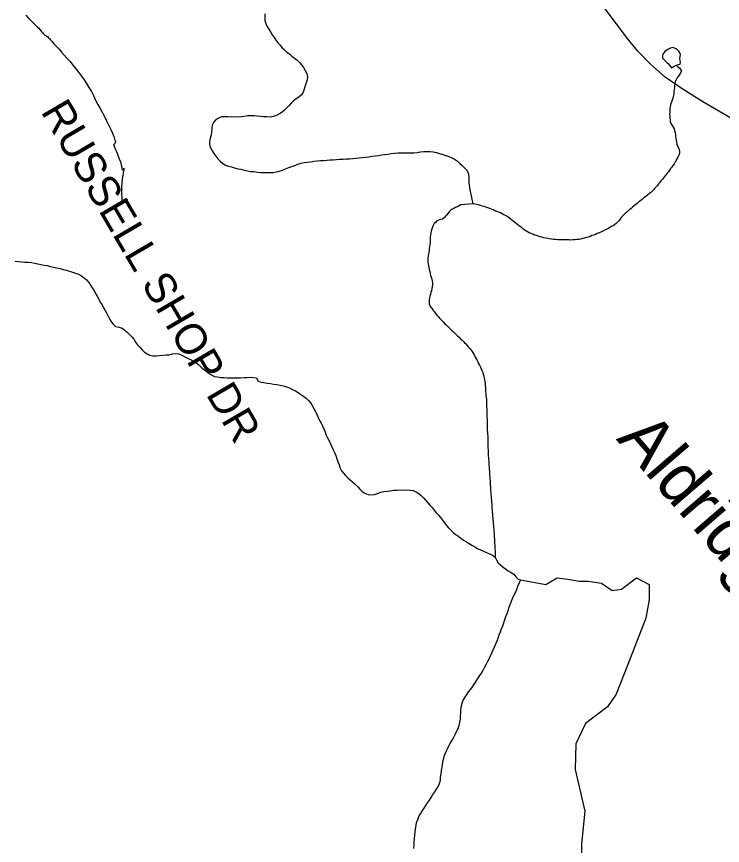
# Model space of a CAD drawing. Extents: x 1950930 to 2061844, y 904556 to 1017002.
# Drawn here: x 1990911 to 1993088, y 926396 to 928951 of the extents above; entities that cross this region are included whole.
import ezdxf

# ---------------------------------------------------------------- set-up
doc = ezdxf.new("R2010")
doc.units = 0
for name, color, linetype in [('Exist Hydrographic Creek Single Shore', 7, 'Continuous'), ('Exist Hydrographic Creek Single Shore Label', 7, 'Continuous'), ('Exist Hydrographic Misc Water Feature', 7, 'Continuous'), ('Exist Road Non-System Type 51', 7, 'Continuous'), ('Exist Road Non-System Type 51 Label', 7, 'Continuous'), ('Exist Road Secondary Type 51 Attributed', 7, 'Continuous')]:
    doc.layers.add(name, color=color, linetype=linetype)

msp = doc.modelspace()

# ---------------------------------------------------------------- linework, layer by layer
at = {"layer": 'Exist Hydrographic Creek Single Shore'}
for points in [[(1991676.6, 928959), (1991676.6, 928948.5), (1991677, 928938.6), (1991680.3, 928929.6), (1991684.2, 928920.5), (1991689.1, 928912), (1991694.1, 928903.2), (1991699.6, 928894.7), (1991705.3, 928886.5), (1991711.3, 928878.2), (1991717.4, 928869.6), (1991723.8, 928862.2), (1991730.1, 928854.7), (1991737.5, 928847.9), (1991744.9, 928841), (1991752.9, 928835.4), (1991760.7, 928828.5), (1991768.7, 928822.9), (1991776.5, 928816), (1991783.5, 928809.2), (1991789.8, 928801.8), (1991796.6, 928793.5), (1991801.7, 928784.1), (1991806.2, 928774.9), (1991808.5, 928766.1), (1991807.7, 928756), (1991804.8, 928746.3), (1991801.1, 928736.8), (1991798.6, 928727), (1991794.9, 928717.8), (1991789.6, 928708.9), (1991782.2, 928702.7), (1991773.6, 928697.1), (1991765.8, 928691.3), (1991758.9, 928684.4), (1991752.1, 928676.8), (1991745.1, 928669), (1991737.7, 928662.3), (1991730.4, 928656.2), (1991721.7, 928650.6), (1991712.9, 928645.8), (1991703.5, 928642.8), (1991693.9, 928641), (1991683.2, 928641.4), (1991673.1, 928641.7), (1991663.5, 928642.8), (1991653.5, 928644), (1991643.4, 928644.7), (1991633.8, 928644.9), (1991623.3, 928644.5), (1991613.9, 928643.1), (1991603.8, 928641.3)], [(1991603.8, 928641.3), (1991594, 928640.8), (1991583.7, 928641.1), (1991573.9, 928640.6), (1991563.8, 928641.3), (1991553.2, 928641.7), (1991543.3, 928641.2), (1991534.3, 928637.3), (1991525.1, 928631), (1991518.5, 928624.3), (1991514.8, 928615.5), (1991513.2, 928605.6), (1991512.8, 928595.1), (1991511.6, 928585.1), (1991508.7, 928575.5), (1991505.8, 928565.7), (1991506.6, 928555.9), (1991509.7, 928546.5), (1991514.2, 928537.2), (1991520, 928528.2), (1991525.9, 928520.8), (1991532.1, 928512.6), (1991539.4, 928505.1), (1991547.2, 928498.2), (1991555.6, 928492.4), (1991564.5, 928489.9), (1991573.9, 928487.2), (1991583.5, 928484.5), (1991593.4, 928481.8), (1991603.2, 928479.9), (1991612.9, 928477.2), (1991623.3, 928475.2), (1991633.2, 928473.3), (1991643.6, 928472.6), (1991653.7, 928471.4), (1991663.3, 928470.4), (1991673.3, 928470.4), (1991683.6, 928470.1), (1991693.2, 928469.9), (1991703.1, 928470.4), (1991712.3, 928471.8), (1991722.1, 928474), (1991731.6, 928477.5), (1991741, 928481.3), (1991750.7, 928485.1), (1991760.3, 928488.9), (1991769.7, 928491.9), (1991779.2, 928495.7), (1991789, 928498.3), (1991798.6, 928500.5), (1991808.3, 928501.9), (1991818.3, 928503.2), (1991828.4, 928504.5), (1991838.2, 928505.5), (1991848.3, 928506.8), (1991858.5, 928507.2), (1991867.9, 928508.2), (1991878.2, 928508.7), (1991888, 928509.3), (1991898.1, 928509.8), (1991908.3, 928510.6), (1991918.2, 928511.1), (1991928, 928511.7), (1991937.9, 928512.2), (1991948.3, 928513.1), (1991957.8, 928514.5), (1991968.2, 928514.9), (1991978.1, 928516.2), (1991988.1, 928517.2), (1991997.9, 928518.5), (1992007.6, 928519.9), (1992017.6, 928521.1), (1992027.7, 928522.9), (1992037.3, 928524.3), (1992047.2, 928525.7), (1992057.2, 928527), (1992066.8, 928528.7), (1992076.9, 928530.1), (1992086.7, 928530.6), (1992097, 928531.1), (1992107.2, 928531.1), (1992116.9, 928530.9), (1992127.1, 928530.5), (1992137, 928531.1), (1992146.8, 928532), (1992156.9, 928533.4), (1992166.9, 928534.6), (1992176.7, 928535.2), (1992187, 928535.2), (1992196.6, 928534.2), (1992206.3, 928531.5), (1992216.1, 928528.7), (1992225.6, 928525.3), (1992235, 928522.7), (1992244.6, 928519.2), (1992253.8, 928515.7), (1992262.3, 928510.8), (1992270.7, 928504.6), (1992278, 928497.9), (1992285.8, 928491.4)], [(1992318.4, 928373.2), (1992281.9, 928370.6), (1992275.8, 928367.5), (1992270.7, 928364.2), (1992264.7, 928361.9), (1992260, 928359), (1992254.5, 928356.5), (1992250, 928352.4), (1992245.4, 928348.6), (1992241.8, 928343.5), (1992237.4, 928338.9), (1992234, 928335), (1992229.7, 928329.8), (1992224.7, 928326.6), (1992218.6, 928325), (1992212.6, 928322.7), (1992207.3, 928320.7), (1992203.2, 928316.4), (1992199.5, 928312.5), (1992196.4, 928306.9), (1992194.2, 928301.1), (1992191.9, 928295.4), (1992190.3, 928289.6), (1992188.8, 928284.1), (1992187.8, 928278.2), (1992187.2, 928271.8), (1992186.6, 928265.8), (1992186.6, 928260.1), (1992186.4, 928253.7), (1992185.4, 928248.1), (1992184.7, 928242.1), (1992183.7, 928235.8), (1992183.3, 928229.8), (1992182.7, 928224.2), (1992181.3, 928218.3), (1992180.2, 928211.9), (1992179.4, 928206.4), (1992179.2, 928200.3), (1992179.4, 928193.9), (1992180.4, 928188), (1992181.3, 928182.6), (1992182.9, 928176.7), (1992183.9, 928170.8), (1992185.6, 928164.9), (1992186.8, 928159.4), (1992188.2, 928152.8), (1992189.9, 928147.2), (1992191.5, 928141.3), (1992192.9, 928135.3), (1992194.2, 928129.5), (1992194, 928123.9), (1992193.2, 928118.3), (1992191.9, 928111.6), (1992190.7, 928106.1), (1992189.3, 928100.2), (1992187.8, 928094.3), (1992186.2, 928088.9), (1992184.7, 928083.1), (1992184.1, 928076.7), (1992183.5, 928070.7), (1992184.1, 928064.9), (1992186.2, 928059.3), (1992189.7, 928054.2), (1992193.2, 928049.3), (1992196.4, 928044.3), (1992200.5, 928040.1), (1992203.8, 928035.1), (1992207.7, 928030.1), (1992211.6, 928025.7), (1992215.5, 928021.1), (1992220, 928016.8), (1992223.9, 928012.5), (1992227.8, 928008.3), (1992232.3, 928004), (1992236.6, 928000.1), (1992241.1, 927995.7), (1992245, 927991.5), (1992249.5, 927987.6), (1992253.8, 927983.3), (1992258.4, 927978.9), (1992262.7, 927974.6), (1992267.2, 927970.7), (1992271.1, 927966.5), (1992276, 927962.5), (1992279.9, 927958.2), (1992284.2, 927953.9), (1992288.7, 927949.6), (1992292.6, 927945.3), (1992297.1, 927941.4), (1992301, 927937.2), (1992305.3, 927932), (1992308.8, 927927.8), (1992313.1, 927922.7), (1992316.2, 927918.6), (1992319.7, 927913.6), (1992323, 927907.8), (1992325, 927903), (1992327.5, 927897.4), (1992330.5, 927892.1), (1992333.4, 927886.3)], [(1990907.1, 928196.6), (1990917.3, 928196.1), (1990927.2, 928195.1), (1990936.8, 928194), (1990946.8, 928193.3), (1990956.9, 928192.1), (1990966.7, 928190.3), (1990976.8, 928188.4), (1990986.6, 928186.5)], [(1990986.6, 928186.5), (1990996.1, 928184.7), (1991005.9, 928183.1), (1991016.2, 928180.4), (1991025.6, 928178.5), (1991035.8, 928175.7), (1991045.3, 928173.9), (1991054.9, 928171.2), (1991064.8, 928168.5), (1991074.6, 928165.8), (1991083.6, 928162.4), (1991093, 928159.7), (1991102.7, 928156.3), (1991111.5, 928151.2), (1991119.5, 928145.2), (1991126.9, 928138.7), (1991133.9, 928131.2), (1991139.2, 928122.7), (1991144.5, 928114.5), (1991150.1, 928106), (1991154.8, 928097.2), (1991159.9, 928088.7), (1991164.6, 928079.5), (1991169.5, 928070.5), (1991174.9, 928062), (1991179.8, 928053.2), (1991184.7, 928044.7), (1991189.2, 928035.5), (1991194.1, 928026.7), (1991198.9, 928017.4), (1991204.4, 928008.9), (1991209.9, 928001.5), (1991216.9, 927995.6), (1991227.8, 927993.6), (1991236.8, 927990.2), (1991244.8, 927984.4), (1991252.6, 927977.6), (1991260, 927970.8), (1991266.7, 927963.3), (1991272.9, 927955.8), (1991278.2, 927947.3), (1991284.4, 927939.1), (1991291.3, 927931.5), (1991298.5, 927923.9), (1991305.7, 927916.3), (1991313.7, 927910.7), (1991321.9, 927906.6), (1991331.5, 927904.8), (1991341.6, 927904.5), (1991351.6, 927905.7), (1991361.9, 927906.6), (1991372.7, 927907.8), (1991382.2, 927908.4), (1991392.4, 927910.9), (1991402.5, 927912.2), (1991411.9, 927911.1), (1991421.1, 927906.9), (1991429.9, 927901.5), (1991438.6, 927897.4), (1991448, 927893.1), (1991457.2, 927888.9), (1991465, 927883.2), (1991473, 927877.1), (1991480.4, 927870.3), (1991487.8, 927863.5), (1991496.2, 927857.8), (1991504, 927851.7), (1991512.8, 927845.9), (1991522, 927841.7), (1991531.4, 927839.9), (1991540.9, 927838), (1991550.9, 927837.7), (1991560.8, 927837.4), (1991571, 927837.5), (1991581.1, 927837.2), (1991591.7, 927836.8), (1991602, 927837.6), (1991611.8, 927838.1), (1991622.1, 927838.6), (1991632.3, 927838.7), (1991642, 927838.4), (1991650.8, 927837.5), (1991655.5, 927827.5), (1991664.7, 927824.1), (1991674.2, 927822.2), (1991684, 927820.3), (1991694.1, 927819.2), (1991704.1, 927818), (1991713.9, 927816.2), (1991724.4, 927814.5), (1991733.8, 927812.7), (1991743.5, 927809.2), (1991752.7, 927805.8), (1991762.1, 927801.1), (1991771.2, 927797.3), (1991780, 927791.9), (1991788.4, 927786.1), (1991796.8, 927780), (1991804.8, 927774.4), (1991811.8, 927767.6)], [(1992333.4, 927886.3), (1992335.9, 927881.5), (1992338.7, 927875.7), (1992341.8, 927870.4), (1992344.3, 927864.8), (1992346.7, 927860), (1992348.8, 927854), (1992350.4, 927848.5), (1992352.1, 927842.5), (1992353.1, 927836.7), (1992354.3, 927830.8), (1992355.6, 927825.3), (1992356.2, 927818.7), (1992356.8, 927813), (1992357.6, 927807.2), (1992357.8, 927800.7), (1992358, 927795), (1992358.8, 927789.1), (1992359, 927783.4), (1992359.2, 927776.9), (1992360.1, 927771.1), (1992360.3, 927765.3), (1992360.5, 927758.9), (1992360.9, 927753.1), (1992361.1, 927747.4), (1992361.3, 927740.4), (1992361.7, 927734.8), (1992361.5, 927729), (1992361.9, 927723.3), (1992362.1, 927716.8), (1992362.3, 927711.1), (1992362.7, 927705.4), (1992362.5, 927698.9), (1992362.7, 927693.1), (1992362.9, 927687), (1992363.1, 927680.5), (1992363.1, 927674.8), (1992363.3, 927669.2), (1992363.8, 927663.4), (1992364.4, 927656.8), (1992364.4, 927651.1), (1992364.6, 927645.4), (1992364.8, 927638.9), (1992364.8, 927633.2), (1992365, 927627.4), (1992365.2, 927621), (1992365.4, 927614.8), (1992366.2, 927609.4), (1992366, 927603.3), (1992366.2, 927596.9), (1992367, 927591), (1992366.8, 927585.4), (1992367.4, 927578.8), (1992367.9, 927573.1), (1992368.1, 927567.4), (1992368.5, 927561.6), (1992369.1, 927555), (1992369.5, 927549.3), (1992369.7, 927543.6), (1992369.9, 927537), (1992370.7, 927531.3), (1992370.5, 927525.6), (1992371.5, 927519), (1992371.5, 927513.2), (1992371.8, 927507.6), (1992372.6, 927501.7), (1992372.8, 927495.2), (1992373, 927489.5), (1992373.8, 927483.7), (1992374.4, 927477.1), (1992374.6, 927471.4), (1992375, 927465.2), (1992375.6, 927459.9), (1992375.9, 927452.9), (1992376.7, 927447.5), (1992377.1, 927441.9), (1992377.3, 927435.7), (1992377.9, 927429.1), (1992378.1, 927423.4), (1992378.9, 927417.6), (1992379.5, 927411), (1992379.8, 927405.3), (1992380.2, 927399.5), (1992380.8, 927393.8), (1992381.4, 927387.1), (1992381.8, 927381.5), (1992382.6, 927375.6), (1992383.2, 927369.5), (1992383.4, 927363.7), (1992383.9, 927358), (1992384.7, 927352.1), (1992384.7, 927345.7), (1992385.1, 927339.9), (1992385.5, 927334.2), (1992385.5, 927327.2), (1992385.9, 927321.6), (1992386.1, 927315.9), (1992386.5, 927310.1), (1992387.1, 927303.6), (1992387.3, 927297.8)], [(1991811.8, 927767.6), (1991817.7, 927760.2), (1991823, 927751.7), (1991828, 927742.4), (1991832.9, 927733.5), (1991837.2, 927724.3), (1991841.7, 927715.2), (1991846, 927706), (1991850.5, 927697.6), (1991854.6, 927688.8), (1991858.7, 927679.7), (1991862.6, 927670.6), (1991866.5, 927660.6), (1991870.6, 927652.3), (1991875.5, 927643), (1991879.4, 927633.9), (1991883.5, 927624.8), (1991888, 927615.5), (1991891.9, 927606.8), (1991896, 927597.7), (1991899.3, 927587.4), (1991902.4, 927577.7), (1991905.7, 927568.7), (1991909.2, 927558.8), (1991913.7, 927550.4), (1991919.6, 927542.9), (1991926, 927535.6), (1991933.4, 927528.7), (1991941.1, 927521.8), (1991948.5, 927515.5), (1991956.3, 927508.6), (1991963.3, 927501), (1991970.1, 927493.5), (1991977.4, 927486.8), (1991985.8, 927481.7), (1991995.9, 927477.4), (1992005.3, 927476.4), (1992015, 927477.7), (1992024.4, 927480.8), (1992034.2, 927484.2), (1992044.1, 927486.4), (1992053.9, 927487.7), (1992064, 927489), (1992073.6, 927490.8), (1992083.9, 927491.3), (1992093.7, 927491.8), (1992103.8, 927490.7), (1992114.2, 927491.5), (1992125.1, 927491.1), (1992134.7, 927490), (1992143.7, 927485.7), (1992151.5, 927480.6), (1992158.9, 927474.2), (1992165.9, 927467.4), (1992172.6, 927459.9), (1992179.4, 927452.3), (1992186.2, 927444.8), (1992192.7, 927437.3), (1992198.9, 927428.7), (1992205.7, 927421.1), (1992212.6, 927414.1), (1992219, 927406.2), (1992225.1, 927397.9), (1992231.1, 927390.5), (1992237.4, 927382.3), (1992243.8, 927374.8), (1992250.8, 927367.2), (1992257.9, 927360.5), (1992265.5, 927354.4), (1992273.9, 927348.7), (1992281.9, 927342.6), (1992290.1, 927336.9), (1992298.8, 927331.5), (1992307.2, 927326.6), (1992315.8, 927321.7), (1992324.2, 927316.3), (1992333.2, 927311.3), (1992342.2, 927307), (1992351.2, 927302.4), (1992360.9, 927298.9), (1992369.5, 927294.8), (1992378.9, 927290.5), (1992387.3, 927284.8)], [(1992387.3, 927284.8), (1992391.4, 927275.7), (1992396.8, 927267.2), (1992404.2, 927260.7), (1992411.5, 927253.9), (1992419.5, 927247.9), (1992427.9, 927242.1), (1992436.8, 927236.7), (1992444.8, 927231.8), (1992451.1, 927223.6), (1992457.9, 927216), (1992466.3, 927214.8)], [(1992403.7, 927053.8), (1992407, 927063.4), (1992410.7, 927072.7), (1992414, 927082.3), (1992417.3, 927092.3), (1992420.6, 927101.2), (1992424.2, 927110.8), (1992427.3, 927119.6), (1992430.8, 927129.7), (1992433.9, 927138.5), (1992437.8, 927148.5), (1992441.3, 927157.2), (1992445.4, 927166), (1992449.9, 927175.8), (1992454, 927184.9), (1992457.7, 927194.6), (1992462.6, 927205.9), (1992466.3, 927214.8)], [(1992466.3, 927214.8), (1992543.3, 927199.9), (1992578.6, 927220.6), (1992611.7, 927216.4), (1992646.9, 927210.2), (1992673.8, 927210.2), (1992715.3, 927204), (1992748.4, 927181.2), (1992777.4, 927185.4), (1992823, 927220.6), (1992862.3, 927199.9), (1992862.3, 927154.3), (1992852, 927096.3), (1992796, 926953.4), (1992760.8, 926862.2), (1992733.9, 926822.9), (1992665.6, 926771.1), (1992636.6, 926709), (1992634.5, 926630.3), (1992663.5, 926501.8), (1992653.1, 926400.3), (1992653.1, 926334.1)], [(1992137, 926386.6), (1992137.8, 926396.2), (1992137.8, 926407.2), (1992138.6, 926416.8), (1992139.4, 926426.7), (1992140.7, 926436.4), (1992141.9, 926447.2), (1992143.5, 926457), (1992145.2, 926466.9), (1992148.5, 926475.8), (1992151.7, 926485.4), (1992156.9, 926493.5), (1992162.6, 926502.4), (1992168.3, 926510.5), (1992173.9, 926518.5), (1992178.8, 926527.5), (1992184.3, 926535.6), (1992190.3, 926543.6), (1992195.6, 926552.5), (1992201.4, 926561.1), (1992206.1, 926569.7), (1992211.4, 926577.8), (1992215.5, 926586.9), (1992218.4, 926596.6), (1992219, 926606.3), (1992220.8, 926616.9), (1992222.1, 926626.9), (1992224.1, 926636.7), (1992224.9, 926646.4), (1992226.6, 926656.2), (1992229, 926666), (1992231.9, 926675.7), (1992236, 926684.8), (1992239.9, 926693.5), (1992244.8, 926702.5), (1992249.7, 926711.6), (1992254.7, 926720.6), (1992259.6, 926729.5), (1992264.3, 926738.1), (1992268.4, 926747.2), (1992272.9, 926756.4), (1992276.2, 926765.2), (1992278.7, 926774.9), (1992280.3, 926784.9), (1992280.9, 926794.5), (1992281.5, 926805.4), (1992281.9, 926815), (1992283.2, 926825), (1992285.6, 926834.8), (1992289.1, 926843.5), (1992294.4, 926852.4), (1992299.8, 926861.5), (1992305.3, 926869.5), (1992311.9, 926877.5), (1992317.8, 926885), (1992323.6, 926894), (1992329.1, 926902.1), (1992334.2, 926910.2), (1992339.6, 926919.1), (1992345.1, 926927.2), (1992350, 926936.2), (1992354.9, 926944.7), (1992359.7, 926953), (1992364.2, 926962), (1992368.7, 926970.6), (1992373.2, 926980.5), (1992377.3, 926989.6), (1992381.2, 926998.4), (1992385.3, 927007.5), (1992389, 927017.1), (1992393.1, 927026.2), (1992396.8, 927035), (1992400.1, 927045.1), (1992403.7, 927053.8)]]:
    msp.add_lwpolyline(points, dxfattribs=at)
at = {"layer": 'Exist Hydrographic Misc Water Feature'}
for points in [[(1992945.5, 928801), (1992952.7, 928802.4), (1992958, 928804), (1992959.2, 928808.6), (1992957.8, 928815.4), (1992956.6, 928821.2), (1992957.6, 928827.6), (1992958.6, 928833.5), (1992957, 928839), (1992953.9, 928843.9), (1992949.2, 928848.3), (1992944.3, 928851.5), (1992938.7, 928854.4), (1992933.4, 928855.2), (1992927.6, 928853.6), (1992921.5, 928850.5), (1992916.4, 928847.3), (1992911.5, 928844.3), (1992907.3, 928839.3), (1992904.9, 928834.4), (1992903.5, 928828.5), (1992903.7, 928822.8), (1992907.1, 928818.2), (1992911.7, 928813.9), (1992916, 928809.6), (1992920.5, 928805.7), (1992924.4, 928801.4), (1992931.1, 928793), (1992936.3, 928795.9), (1992945.5, 928801)], [(1992945.5, 928801), (1992951, 928795.7), (1992955.9, 928792.5), (1992959.4, 928787.5), (1992962.1, 928782.7), (1992957.4, 928775.2), (1992954.5, 928770.4), (1992950.6, 928765.4), (1992947.7, 928760.4), (1992944.7, 928754.9), (1992942.4, 928749.2), (1992941.6, 928743.5), (1992940.6, 928737.7), (1992940, 928731.2), (1992939.3, 928725.7), (1992938.3, 928719.7), (1992938.3, 928714), (1992937.1, 928707.3), (1992935.9, 928701.8), (1992934, 928696.1), (1992931.8, 928690.3), (1992930.1, 928684.9), (1992928.3, 928679), (1992927.2, 928673.1), (1992926.2, 928667.6), (1992926, 928661.1), (1992925.8, 928655), (1992925.4, 928649.4), (1992926, 928642.8), (1992925.8, 928637.2), (1992926.6, 928631.4), (1992927.4, 928625.6), (1992929.9, 928620), (1992933.2, 928615), (1992936.7, 928609.9), (1992939.3, 928605.1), (1992940.8, 928599.2), (1992942.2, 928592.5), (1992943.4, 928586.7), (1992943.6, 928580.9), (1992944.9, 928575.1), (1992945.7, 928569.2), (1992946.7, 928563), (1992947.7, 928557.1), (1992949.4, 928551.2), (1992952.5, 928546.3), (1992954.5, 928540.7), (1992955.9, 928534.8), (1992955.5, 928529.1), (1992953.7, 928523.4), (1992951, 928517.7), (1992947.9, 928512), (1992945.5, 928507.2), (1992942.2, 928502.4), (1992938.9, 928496.4), (1992935.6, 928491.6), (1992932.4, 928486.9), (1992928.5, 928482.2), (1992925.2, 928477), (1992921.7, 928472.2), (1992917.6, 928467.6), (1992914.3, 928463.6), (1992910.6, 928458.5), (1992906.3, 928453.9), (1992903, 928449.1), (1992898.7, 928444.1), (1992895.5, 928439.3), (1992891.4, 928435.4), (1992887.7, 928430.3), (1992883.8, 928425.6), (1992879.7, 928421.4), (1992875.6, 928416.8), (1992871.9, 928412.9), (1992867.4, 928408.7), (1992863.1, 928404.9), (1992857.9, 928400.8), (1992853.2, 928397.4), (1992848.7, 928393.6), (1992844, 928390.3), (1992839.5, 928386.1), (1992834.6, 928382.4), (1992829.6, 928378.2), (1992825.3, 928374.8), (1992820.8, 928371.1), (1992815.9, 928367), (1992811.4, 928363.2), (1992806.9, 928359.1), (1992802.2, 928355.7), (1992797.6, 928351.9), (1992793.1, 928347.7), (1992788.6, 928343.9), (1992784.1, 928339.8), (1992780, 928335.1), (1992776.3, 928330.8), (1992772.4, 928326), (1992768.7, 928321.4), (1992764.6, 928317.1), (1992760.5, 928312.5), (1992755.6, 928309.1), (1992750.9, 928305.8)], [(1992285.8, 928491.4), (1992293.2, 928484.5), (1992299.6, 928477.1), (1992303.7, 928467.9), (1992306.1, 928457.9), (1992305.9, 928438.4), (1992309.6, 928416.8), (1992318.4, 928373.2)], [(1992750.9, 928305.8), (1992745.4, 928303.1), (1992740, 928299.8), (1992734.9, 928296.5), (1992729.4, 928294.1), (1992724, 928290.8), (1992719.1, 928288.7), (1992713.2, 928286.4), (1992707.6, 928284), (1992702.1, 928281.5), (1992696.8, 928279.2), (1992691.2, 928276.7), (1992685.5, 928275.6), (1992679.9, 928273.1), (1992674, 928270.9), (1992668.7, 928269.2), (1992662.9, 928267.7), (1992656.8, 928266.2), (1992650.8, 928264.6), (1992645.3, 928263.8), (1992639.1, 928263.2), (1992633.2, 928262.5), (1992627.2, 928262.6), (1992621.1, 928261.9), (1992615.2, 928262), (1992609.2, 928262.1), (1992603.3, 928262.1), (1992597.1, 928262.7), (1992591.2, 928262.8), (1992585.2, 928262.9), (1992579.3, 928262.9), (1992573.5, 928263.8), (1992567.2, 928264), (1992561.2, 928264.8), (1992555.1, 928265.8), (1992549.3, 928266.7), (1992543.4, 928267.6), (1992537.6, 928268.4), (1992531.7, 928270.6), (1992526, 928272.2), (1992520.4, 928274), (1992514.7, 928275.6), (1992508.9, 928277.2), (1992503, 928279.8), (1992497.9, 928281.8), (1992492.7, 928284.2), (1992487, 928287.5), (1992482.3, 928290.3), (1992476.7, 928293.5), (1992472, 928297.8), (1992467.5, 928301), (1992462.6, 928304.6), (1992457.7, 928308.2), (1992453.2, 928312.1), (1992448.2, 928315.7), (1992443.7, 928318.9), (1992438.8, 928323.3), (1992434.5, 928327.2), (1992430, 928330.7), (1992424.9, 928333.8), (1992419.5, 928337.5), (1992414, 928340), (1992409.1, 928342.8), (1992403.5, 928345.2), (1992398, 928347.7), (1992392.5, 928350.1), (1992386.7, 928352.3), (1992381.2, 928354.8), (1992376.1, 928357.1), (1992370.5, 928359.2), (1992365, 928361.6), (1992358.8, 928363.4), (1992353.7, 928365), (1992347.6, 928366.7), (1992341.8, 928368.4), (1992336.3, 928370.4), (1992330.5, 928371.4), (1992324.2, 928372.3), (1992318.4, 928373.2)], [(1992387.3, 927297.8), (1992387.3, 927292.1), (1992387.3, 927284.8)]]:
    msp.add_lwpolyline(points, dxfattribs=at)
at = {"layer": 'Exist Road Non-System Type 51'}
for points in [[(1990940.2, 928955.1), (1990947.1, 928947.2), (1990954, 928939.3), (1990960.4, 928933.2), (1990965.8, 928928.4), (1990968.8, 928925.4), (1990972.1, 928921.8), (1990976.1, 928918.1), (1990979.5, 928915.1), (1990983.4, 928910.8), (1990986.9, 928905.9), (1990991.2, 928901.1), (1990994.8, 928897.4), (1990998.1, 928893.8), (1991001.1, 928892), (1991002.6, 928890.8), (1991004, 928888.9), (1991006, 928888.9), (1991008, 928888.9), (1991009, 928888.4), (1991009, 928887.1), (1991009, 928886.5), (1991010, 928885.3), (1991012.4, 928882.9), (1991015.9, 928879.2), (1991020.8, 928873.8), (1991026.6, 928866.5), (1991034.5, 928858.6), (1991042.4, 928850.1), (1991050.2, 928841), (1991058.5, 928831.3), (1991067.4, 928821.6), (1991076.2, 928811.9), (1991085.1, 928800.9), (1991093.9, 928790), (1991102.2, 928779.1), (1991111.1, 928766.9), (1991119.4, 928756.1), (1991127.2, 928744.5), (1991134.6, 928732.4), (1991142, 928719.6), (1991148.4, 928706.9), (1991155.2, 928692.9), (1991162.1, 928679.6), (1991169, 928666.8), (1991176.4, 928653.5), (1991183.2, 928640.1), (1991189.6, 928627.4), (1991195.5, 928614.6), (1991201.9, 928602.5), (1991207.2, 928590.9), (1991211.2, 928581.2), (1991213.6, 928572.8), (1991215.6, 928569.1), (1991216.1, 928567.3), (1991215.6, 928564.9), (1991216.1, 928563.1), (1991215.1, 928560.6), (1991213.1, 928558.8), (1991210.8, 928556.4), (1991210.2, 928555.8), (1991211.8, 928552.1), (1991214.6, 928545.4), (1991218.6, 928536.9), (1991223, 928526.6), (1991226.9, 928514.5), (1991231.4, 928503), (1991233.8, 928493.2), (1991235.8, 928486), (1991236.2, 928481.1), (1991237.2, 928479.3), (1991237.8, 928478.7), (1991239.2, 928478.1), (1991240.6, 928479.3), (1991241.6, 928480.5), (1991242.1, 928483.6), (1991242.6, 928483.6), (1991241.6, 928478.1), (1991239.6, 928470.2), (1991238.8, 928461.7), (1991237.2, 928450.2), (1991236.2, 928436.8), (1991235.2, 928425.9), (1991235.2, 928413.2), (1991235.2, 928402.9), (1991235.8, 928393.1)], [(1991235.8, 928393.1), (1991235.8, 928386.4), (1991237.2, 928384.1), (1991239.6, 928384.6), (1991241.6, 928385.9), (1991243.6, 928387.1), (1991246.5, 928385.9), (1991249.5, 928385.2), (1991252.4, 928384.6), (1991252.9, 928386.4), (1991252.4, 928387.7)]]:
    msp.add_lwpolyline(points, dxfattribs=at)
at = {"layer": 'Exist Road Secondary Type 51 Attributed'}
msp.add_lwpolyline([(1993126.6, 928630.7), (1993027.6, 928687.6), (1992964.1, 928727.6), (1992911.8, 928764.3), (1992866, 928804.4), (1992827.3, 928844.3), (1992794.9, 928884.1), (1992761.4, 928927.8), (1992701.7, 929008.8), (1992636.1, 929098), (1992457.5, 929343.3), (1992330.1, 929518.6), (1992243, 929641.4), (1992172.1, 929740.6), (1992111.3, 929831.2), (1991937.9, 930125.6), (1991898.5, 930191.9)], dxfattribs=at)

# ---------------------------------------------------------------- texts
at = {"layer": 'Exist Hydrographic Creek Single Shore Label'}
msp.add_text('Aldridge', height=150, rotation=310.7174, dxfattribs=at).set_placement((1992758.8, 927647.9))
at = {"layer": 'Exist Road Non-System Type 51 Label'}
msp.add_text('  RUSSELL SHOP DR', height=95, rotation=300.3194, dxfattribs=at).set_placement((1990948.8, 928719))

doc.saveas('drawing.dxf')
